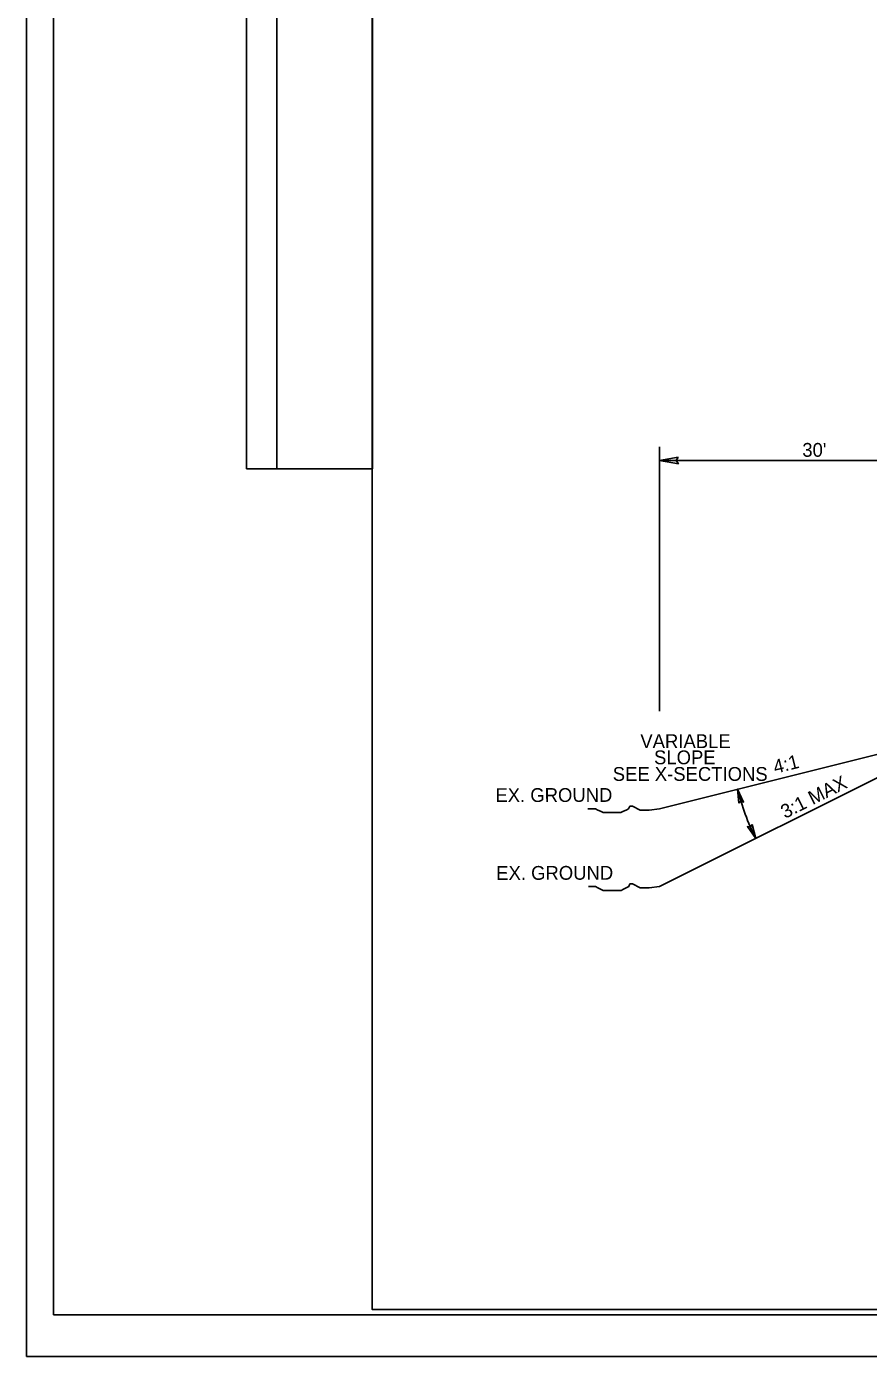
# Model space of a CAD drawing. Extents: x 2320980 to 2456309, y 595047 to 606177.
# Drawn here: x 2455708.8 to 2455789.9, y 595646.6 to 595774.7 of the extents above; entities that cross this region are included whole.
import ezdxf

# ---------------------------------------------------------------- set-up
doc = ezdxf.new("R2010")
doc.units = 0
for name, color, linetype in [('Old_Level_1', 7, 'Continuous'), ('Old_Level_21', 7, 'Continuous'), ('Sheet Block Revision CELL', 7, 'Continuous'), ('Sheet Cutting Line CELL', 7, 'Continuous'), ('Sheet Plan CELL', 7, 'Continuous'), ('Sheet Plot Border Inside CELL', 7, 'Continuous'), ('Sheet Plot Border Outside CELL', 7, 'Continuous'), ('Typical Hinge Slope Arterial CELL', 7, 'Continuous'), ('Typical Terminator CELL', 7, 'Continuous')]:
    doc.layers.add(name, color=color, linetype=linetype)

msp = doc.modelspace()

# ---------------------------------------------------------------- linework, layer by layer
at = {"layer": 'Old_Level_21'}
for p, q in [((2455769.75, 595708.72), (2455769.75, 595734.21)), ((2455799.78, 595732.88), (2455769.78, 595732.88))]:
    msp.add_line(p, q, dxfattribs=at)
at = {"layer": 'Sheet Block Revision CELL'}
msp.add_line((2455732.91, 595732.08), (2455732.91, 595890.2), dxfattribs=at)
msp.add_lwpolyline([(2455730, 595732.07), (2455730, 595890.2), (2455742.11, 595890.21), (2455742.11, 595732.08)], close=True, dxfattribs=at)
at = {"layer": 'Sheet Cutting Line CELL'}
msp.add_line((2455708.81, 595903.57), (2455708.81, 595684.57), dxfattribs=at)
at = {"layer": 'Sheet Plan CELL'}
for points in [[(2456042.11, 595861.08), (2455742.1, 595861.08), (2455742.1, 595651.08), (2456042.11, 595651.08)], [(2455742.1, 595651.08), (2455742.1, 595861.07), (2456002.1, 595861.08), (2456002.1, 595831.07), (2456042.11, 595831.06), (2456042.11, 595651.08)]]:
    msp.add_lwpolyline(points, close=True, dxfattribs=at)
at = {"layer": 'Sheet Plot Border Inside CELL'}
msp.add_lwpolyline([(2455711.41, 595650.57), (2456044.6, 595650.58), (2456044.61, 595861.57), (2455711.41, 595861.57)], close=True, dxfattribs=at)
at = {"layer": 'Sheet Plot Border Outside CELL'}
msp.add_lwpolyline([(2455708.81, 595646.57), (2456045.51, 595646.57), (2456045.51, 595865.57), (2455708.81, 595865.57)], close=True, dxfattribs=at)
at = {"layer": 'Typical Hinge Slope Arterial CELL'}
for p, q in [((2455769.75, 595691.84), (2455799.75, 595706.84)), ((2455769.75, 595699.34), (2455791.84, 595704.86))]:
    msp.add_line(p, q, dxfattribs=at)
for points in [[(2455769.75, 595699.34), (2455768.76, 595699.21), (2455768.52, 595699.21), (2455768.15, 595699.21), (2455767.9, 595699.21), (2455767.65, 595699.34), (2455767.41, 595699.46), (2455767.16, 595699.58), (2455766.91, 595699.58), (2455766.79, 595699.34), (2455766.54, 595699.21), (2455766.3, 595699.09), (2455766.05, 595698.97), (2455765.81, 595698.97), (2455765.56, 595698.97), (2455765.31, 595698.97), (2455765.07, 595698.97), (2455764.82, 595698.97), (2455764.57, 595698.97), (2455764.33, 595698.97), (2455764.08, 595699.09), (2455763.83, 595699.21), (2455763.59, 595699.34), (2455763.22, 595699.34), (2455762.97, 595699.34), (2455762.85, 595699.34)], [(2455769.75, 595691.84), (2455768.77, 595691.72), (2455768.52, 595691.72), (2455768.15, 595691.72), (2455767.9, 595691.72), (2455767.66, 595691.84), (2455767.41, 595691.96), (2455767.17, 595692.09), (2455766.92, 595692.09), (2455766.8, 595691.84), (2455766.55, 595691.72), (2455766.3, 595691.59), (2455766.06, 595691.47), (2455765.81, 595691.47), (2455765.56, 595691.47), (2455765.32, 595691.47), (2455765.07, 595691.47), (2455764.82, 595691.47), (2455764.58, 595691.47), (2455764.33, 595691.47), (2455764.09, 595691.59), (2455763.84, 595691.72), (2455763.59, 595691.84), (2455763.22, 595691.84), (2455762.98, 595691.84), (2455762.92, 595691.84)]]:
    msp.add_lwpolyline(points, dxfattribs=at)
msp.add_arc((2455799.75, 595706.84), 23.16, 194.0362, 206.565, dxfattribs=at)
at = {"layer": 'Typical Terminator CELL'}
for points in [[(2455771.57, 595733.19), (2455769.78, 595732.88), (2455771.58, 595732.57), (2455771.36, 595732.88)], [(2455777.42, 595699.86), (2455777.28, 595701.22), (2455777.87, 595699.97), (2455777.6, 595700.08)], [(2455778.68, 595697.8), (2455779.04, 595696.48), (2455778.24, 595697.61), (2455778.53, 595697.55)]]:
    msp.add_lwpolyline(points, close=True, dxfattribs=at)

# ---------------------------------------------------------------- texts
at = {"layer": 'Old_Level_1'}
for p in [(2455753.96, 595699.98), (2455754.04, 595692.48)]:
    msp.add_text('EX. GROUND', height=1.33, rotation=0.0897, dxfattribs=at).set_placement(p)
at = {"layer": 'Old_Level_21'}
msp.add_text("30'", height=1.33, dxfattribs=at).set_placement((2455783.52, 595733.24))
at = {"layer": 'Typical Hinge Slope Arterial CELL'}
for s, p in [('VARIABLE ', (2455767.92, 595705.18)), ('SLOPE', (2455769.24, 595703.62)), ('SEE X-SECTIONS', (2455765.26, 595702.02))]:
    msp.add_text(s, height=1.33, dxfattribs=at).set_placement(p)
for s, rotation, p in [('4:1', 14.0362, (2455780.91, 595702.69)), ('3:1 MAX', 26.5651, (2455781.86, 595698.35))]:
    msp.add_text(s, height=1.33, rotation=rotation, dxfattribs=at).set_placement(p)

doc.saveas('drawing.dxf')
